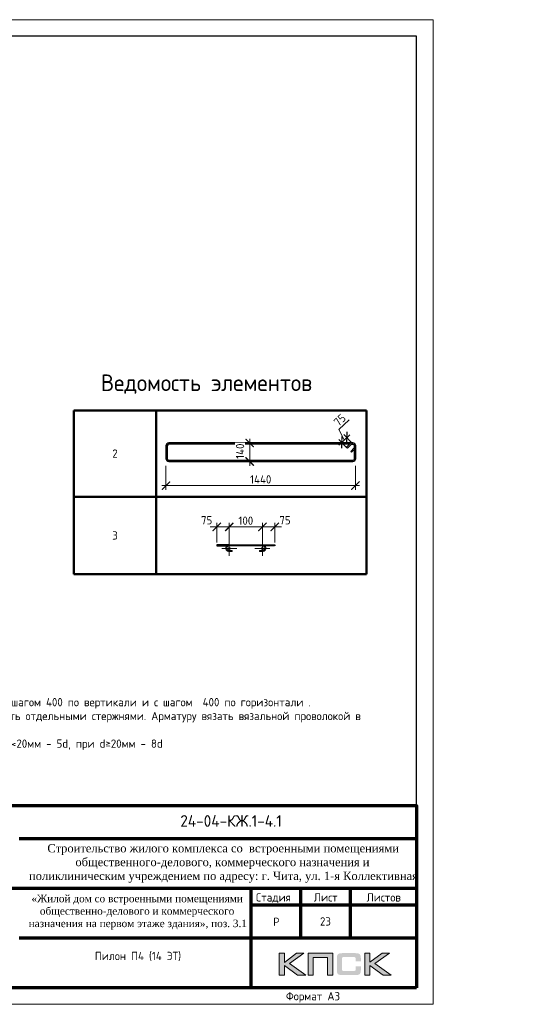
# Model space of a CAD drawing. Header units: millimetres. Extents: x 369815 to 1481759, y -423071 to -27917.
# Tile 206 of 380: x 617464 to 632550, y -330878 to -301178. Entities that reach past the tile are written whole.
import ezdxf
from ezdxf.enums import TextEntityAlignment as Align

# ---------------------------------------------------------------- set-up
doc = ezdxf.new("R2010")
doc.units = ezdxf.units.MM
doc.linetypes.add('CENTER2', pattern=[28.575, 19.05, -3.175, 3.175, -3.175])
doc.linetypes.add('GOST2.303 4', pattern=[7, 5, -2, 0])
for name, color, linetype, lineweight in [('Арм_шпильки', 143, 'Continuous', 18), ('Выноски', 20, 'Continuous', 20), ('Каркасы ригель', 3, 'Continuous', 0), ('Осевая', 10, 'CENTER2', 20), ('подоснова', 151, 'Continuous', 5), ('поз.', 2, 'Continuous', 25), ('размер', 1, 'Continuous', 25), ('РАЗМЕРЫ', 1, 'Continuous', 9), ('Рамка', 7, 'Continuous', 70), ('Текст', 7, 'Continuous', 25), ('ТОНКИЕ', 7, 'Continuous', 9)]:
    doc.layers.add(name, color=color, linetype=linetype, lineweight=lineweight)
doc.layers.add('Рамка печать', color=7, linetype='Continuous')
doc.layers.add('ТОЛСТЫЕ_ОСНОВНЫЕ', color=6, linetype='Continuous')
doc.styles.add('GOST 2.304', font='CS_Gost2304.shx')
doc.styles.add('GOST-2.304_Type-B', font='GOST_Common.ttf')
doc.styles.add('style1', font='GOST_Common.ttf', dxfattribs={"height": 500})
doc.styles.add('ГОСТ', font='GOST_Common.ttf')
doc.dimstyles.new('мой', dxfattribs={"dimscale": 100, "dimtxt": 2.5, "dimasz": 2.5, "dimexe": 1.25, "dimexo": 0.625, "dimtad": 1, "dimdec": 0, "dimtxsty": 'GOST-2.304_Type-B', "dimblk": 'ARCHTICK', "dimcen": 2.5, "dimdle": 2, "dimaunit": 1, "dimadec": 1, "dimazin": 2, "dimtfac": 1, "dimtdec": 0, "dimtmove": 1, "dimatfit": 3, "dimfxl": 1, "dimtfill": 1, "dimlwd": -1, "dimlwe": -1, "dimarcsym": 0})
doc.dimstyles.new('мой 25', dxfattribs={"dimscale": 100, "dimtxt": 2.5, "dimasz": 2.5, "dimexe": 1.25, "dimexo": 0.625, "dimtad": 1, "dimdec": 0, "dimlfac": 0.5, "dimtxsty": 'GOST-2.304_Type-B', "dimblk": 'ARCHTICK', "dimcen": 2.5, "dimdle": 1.25, "dimaunit": 1, "dimadec": 1, "dimazin": 2, "dimtfac": 1, "dimtdec": 0, "dimtmove": 1, "dimatfit": 3, "dimfxl": 6, "dimfxlon": 1, "dimtfill": 1, "dimlwd": -1, "dimlwe": -1, "dimarcsym": 0})

# ---------------------------------------------------------------- blocks, each defined once
blk = doc.blocks.new('штамп кж1.1')
at = {"layer": 'Рамка печать', "lineweight": 20}
h = blk.add_hatch(color=0, dxfattribs=at)
h.paths.add_polyline_path([(419458, -85094), (419234, -85094), (418867, -85370), (418867, -85094), (418712, -85094), (418712, -85757), (418867, -85757), (418867, -85466), (419264, -85757), (419512, -85757), (419019, -85406)])
h.paths.add_polyline_path([(419737, -85219), (420175, -85219), (420175, -85757), (420329, -85757), (420329, -85094), (420165, -85094), (419583, -85094), (419583, -85251), (419583, -85757), (419737, -85757)])
h.paths.add_polyline_path([(421451, -85091), (421295, -85091), (421295, -85754), (421451, -85754), (421451, -85462), (421847, -85754), (422095, -85754), (421602, -85403), (422041, -85091), (421818, -85091), (421451, -85367)])
blk.add_hatch(color=204, dxfattribs=at).paths.add_polyline_path([(421166, -85165), (421164, -85157), (421161, -85151), (421158, -85145), (421154, -85139), (421151, -85134), (421147, -85129), (421143, -85124), (421139, -85120), (421133, -85117), (421128, -85113), (421122, -85109), (421115, -85107), (421108, -85104), (421100, -85101), (421093, -85099), (421075, -85096), (421056, -85093), (421035, -85092), (421012, -85091), (420617, -85091), (420594, -85092), (420573, -85093), (420553, -85096), (420536, -85099), (420528, -85102), (420521, -85104), (420514, -85107), (420508, -85110), (420502, -85113), (420496, -85117), (420491, -85120), (420486, -85124), (420482, -85129), (420478, -85134), (420474, -85139), (420471, -85145), (420468, -85151), (420466, -85158), (420463, -85165), (420461, -85172), (420457, -85188), (420455, -85206), (420453, -85226), (420453, -85248), (420453, -85596), (420453, -85618), (420455, -85638), (420457, -85656), (420461, -85673), (420463, -85680), (420466, -85687), (420468, -85694), (420471, -85700), (420474, -85705), (420478, -85711), (420482, -85716), (420486, -85720), (420491, -85725), (420496, -85728), (420502, -85731), (420508, -85735), (420514, -85738), (420521, -85740), (420528, -85743), (420536, -85745), (420553, -85749), (420573, -85751), (420594, -85753), (420617, -85754), (421012, -85754), (421035, -85753), (421056, -85752), (421075, -85749), (421092, -85746), (421100, -85743), (421108, -85741), (421115, -85738), (421122, -85735), (421128, -85732), (421133, -85728), (421139, -85725), (421143, -85720), (421147, -85716), (421151, -85711), (421154, -85706), (421158, -85700), (421161, -85694), (421164, -85688), (421166, -85680), (421169, -85673), (421172, -85656), (421175, -85639), (421176, -85618), (421177, -85596), (421177, -85487), (421022, -85487), (421022, -85576), (421022, -85582), (421021, -85588), (421020, -85594), (421019, -85599), (421017, -85604), (421015, -85608), (421012, -85612), (421008, -85616), (421005, -85619), (421001, -85622), (420996, -85624), (420991, -85626), (420987, -85627), (420981, -85628), (420974, -85628), (420968, -85629), (420649, -85629), (420644, -85628), (420639, -85628), (420635, -85626), (420631, -85624), (420627, -85621), (420624, -85618), (420620, -85615), (420617, -85611), (420615, -85607), (420613, -85603), (420611, -85598), (420609, -85593), (420607, -85584), (420607, -85574), (420607, -85256), (420607, -85250), (420607, -85245), (420609, -85240), (420610, -85235), (420611, -85231), (420613, -85228), (420616, -85225), (420619, -85221), (420622, -85218), (420626, -85216), (420630, -85214), (420634, -85212), (420639, -85211), (420643, -85210), (420649, -85210), (420654, -85210), (420968, -85210), (420974, -85210), (420981, -85210), (420986, -85212), (420991, -85213), (420996, -85215), (421000, -85217), (421004, -85220), (421008, -85223), (421011, -85227), (421014, -85231), (421017, -85235), (421019, -85240), (421020, -85245), (421021, -85250), (421022, -85257), (421022, -85263), (421022, -85336), (421177, -85336), (421177, -85248), (421176, -85226), (421175, -85206), (421172, -85188), (421168, -85172)])
at = {"layer": 'Рамка', "color": 7}
for p, q in [((410858, -81634), (422858, -81634)), ((404358, -83134), (422858, -83134)), ((419358, -83134), (419358, -84634)), ((420858, -83134), (420858, -84634)), ((417858, -83634), (422858, -83634)), ((417858, -83634), (422858, -83634)), ((410858, -84634), (422858, -84634))]:
    blk.add_line(p, q, dxfattribs=at)
at = {"layer": 'Рамка'}
blk.add_line((417858, -83134), (417858, -86134), dxfattribs=at)
blk.add_lwpolyline([(422858, -86134), (404358, -86134), (404358, -80634), (422858, -80634)], close=True, dxfattribs=at)
at = {"layer": 'Рамка печать', "color": 0, "lineweight": 20}
for points in [[(418712, -85757), (418712, -85094), (418867, -85094), (418867, -85370), (419234, -85094), (419458, -85094), (419019, -85406), (419512, -85757), (419264, -85757), (418867, -85466), (418867, -85757), (418712, -85757)], [(419737, -85757), (419737, -85219), (420175, -85219), (420175, -85757), (420329, -85757), (420329, -85094), (420165, -85094), (419583, -85094), (419583, -85251), (419583, -85757), (419737, -85757)], [(421295, -85754), (421295, -85091), (421451, -85091), (421451, -85367), (421818, -85091), (422041, -85091), (421602, -85403), (422095, -85754), (421847, -85754), (421451, -85462), (421451, -85754), (421295, -85754)]]:
    blk.add_lwpolyline(points, close=True, dxfattribs=at)
at = {"layer": 'Текст', "color": 7, "style": 'ГОСТ'}
blk.add_text('24-04-КЖ.1-4.1', height=350, dxfattribs=at).set_placement((417259, -81103), align=Align.MIDDLE_CENTER)
for s, p in [('Стадия', (418009, -83534)), ('Лист', (419758, -83534)), ('Листов', (421350, -83534)), ('Р', (418530, -84272))]:
    blk.add_text(s, height=250, dxfattribs=at).set_placement(p)
at = {"layer": 'Текст', "color": 7, "attachment_point": 1, "style": 'ГОСТ'}
for s, width, heights, insert, char_height in [('\\pi594.35517;{\\fTimes New Roman|b0|i0|c204|p18;\\C256;Строительство жилого комплекса со  встроенными помещениями \\P\\pi1441.86779;общественного-делового, коммерческого назначения и \\P\\pi41.3631;поликлиническим учреждением по адресу: г. Чита, ул. 1-я Коллективная}', 11543.07, [0], (411117, -81801), 250), ('\\pi389.01406;{\\fTimes New Roman|b0|i0|c204|p18;\\C256;«Жилой дом со встроенными помещениями \\P\\pi641.91601;общественно-делового и коммерческого \\P\\pi302.06381;назначения на первом этаже здания», поз. 3.1\\P}', 7000, [1500], (410844, -83331), 225)]:
    blk.add_mtext_dynamic_manual_height_columns(s, width=width, gutter_width=12.5, heights=heights, dxfattribs=dict(at, insert=insert, char_height=char_height))
blk = doc.blocks.new('*T1525')
at = {"layer": 'Выноски', "color": 0, "linetype": 'ByBlock', "lineweight": 50, "transparency": 16777216}
for p, q in [((0, 0), (8834, 0)), ((0, 0), (0, -4943)), ((2484, 0), (2484, -4943)), ((8834, 0), (8834, -4943)), ((0, -2606), (8834, -2606)), ((0, -4943), (8834, -4943))]:
    blk.add_line(p, q, dxfattribs=at)
at = {"layer": 'Выноски', "color": 0, "transparency": 16777216, "char_height": 250, "width": 2183.67, "attachment_point": 5, "style": 'GOST-2.304_Type-B'}
for s, insert in [('2', (1242, -1303)), ('3', (1242, -3774))]:
    blk.add_mtext(s, dxfattribs=dict(at, insert=insert))
blk = doc.blocks.new('*U121')
for p, q in [((-8, 0), (-7, 7.2)), ((-7, -7.2), (-8, 0)), ((-7, 7.2), (-4.2, 14)), ((-4.2, 14), (0.2, 19.8)), ((0.2, 19.8), (6, 24.2)), ((6, 24.2), (12.8, 27)), ((12.8, 27), (20, 28)), ((44, 28), (20, 28)), ((20, 20), (44, 20)), ((44, 20), (44, 28)), ((262.7, 28), (286.7, 28)), ((262.7, 20), (262.7, 28)), ((286.7, 20), (262.7, 20)), ((293.9, 27), (286.7, 28)), ((300.7, 24.2), (293.9, 27)), ((306.5, 19.8), (300.7, 24.2)), ((310.9, 14), (306.5, 19.8)), ((313.7, 7.2), (310.9, 14)), ((314.7, 0), (313.7, 7.2)), ((-4.2, -14), (-7, -7.2)), ((0.2, -19.8), (-4.2, -14)), ((6, -24.2), (0.2, -19.8)), ((12.8, -27), (6, -24.2)), ((20, -28), (12.8, -27)), ((20, -28), (286.7, -28)), ((286.7, -28), (293.9, -27)), ((293.9, -27), (300.7, -24.2)), ((300.7, -24.2), (306.5, -19.8)), ((306.5, -19.8), (310.9, -14)), ((310.9, -14), (313.7, -7.2)), ((313.7, -7.2), (314.7, 0))]:
    blk.add_line(p, q)
at = {"color": 0, "linetype": 'ByBlock', "lineweight": -2}
for p, q in [((0, 0), (0.7, 5.2)), ((0.7, 5.2), (2.7, 10)), ((2.7, 10), (5.9, 14.1)), ((5.9, 14.1), (10, 17.3)), ((10, 17.3), (14.8, 19.3)), ((14.8, 19.3), (20, 20)), ((291.8, 19.3), (286.7, 20)), ((296.7, 17.3), (291.8, 19.3)), ((300.8, 14.1), (296.7, 17.3)), ((304, 10), (300.8, 14.1)), ((306, 5.2), (304, 10)), ((306.7, 0), (306, 5.2)), ((0.7, -5.2), (0, 0)), ((2.7, -10), (0.7, -5.2)), ((5.9, -14.1), (2.7, -10)), ((10, -17.3), (5.9, -14.1)), ((14.8, -19.3), (10, -17.3)), ((20, -20), (14.8, -19.3)), ((20, -20), (286.7, -20)), ((286.7, -20), (291.8, -19.3)), ((291.8, -19.3), (296.7, -17.3)), ((296.7, -17.3), (300.8, -14.1)), ((300.8, -14.1), (304, -10)), ((304, -10), (306, -5.2)), ((306, -5.2), (306.7, 0))]:
    blk.add_line(p, q, dxfattribs=at)
at = {"style": 'GOST 2.304', "oblique": 15, "flags": 9}
for tag, p in [('ДИАМЕТР', (117.8, -62.2)), ('ДЛИНА', (118.1, -72.5)), ('ПОЗИЦИЯ', (118, -56.6)), ('КЛАСС', (118, -67.8)), ('МАССА', (118.7, -78.2))]:
    blk.add_attdef(tag, p, '', height=2.5, dxfattribs=at)
blk = doc.blocks.new('_ArchTick')
at = {"color": 0, "linetype": 'ByBlock', "const_width": 0.15}
blk.add_lwpolyline([(-0.5, -0.5), (0.5, 0.5)], dxfattribs=at)
blk = doc.blocks.new('*D1487')
at = {"layer": 'DEFPOINTS', "color": 0, "transparency": 16777216}
for p in [(624792, -316477), (623792, -317014), (624792, -317014)]:
    blk.add_point(p, dxfattribs=at)
at = {"layer": 'РАЗМЕРЫ', "color": 0, "linetype": 'Continuous', "transparency": 16777216}
for p, q in [((623592, -316477), (624992, -316477)), ((623792, -316952), (623792, -316352)), ((624792, -316951), (624792, -316352))]:
    blk.add_line(p, q, dxfattribs=at)
at = {"layer": 'РАЗМЕРЫ', "color": 0, "transparency": 16777216, "xscale": 250, "yscale": 250, "zscale": 250, "rotation": 180}
blk.add_blockref('_ArchTick', (623792, -316477), dxfattribs=at)
at = {"layer": 'РАЗМЕРЫ', "color": 0, "transparency": 16777216, "xscale": 250, "yscale": 250, "zscale": 250}
blk.add_blockref('_ArchTick', (624792, -316477), dxfattribs=at)
at = {"layer": 'РАЗМЕРЫ', "color": 0, "transparency": 16777216, "insert": (624292, -316289), "char_height": 250, "attachment_point": 5, "style": 'GOST-2.304_Type-B', "bg_fill": 3, "box_fill_scale": 1.1, "bg_fill_color": 256, "bg_fill_true_color": 13158600, "bg_fill_transparency": 0}
blk.add_mtext('100', dxfattribs=at)
blk = doc.blocks.new('*D1583')
at = {"layer": 'DEFPOINTS', "color": 0, "transparency": 16777216}
for p in [(623416, -317014), (623792, -317014)]:
    blk.add_point(p, dxfattribs=at)
at = {"layer": 'РАЗМЕРЫ', "color": 0, "linetype": 'Continuous', "transparency": 16777216}
for p, q in [((623992, -316477), (623216, -316477)), ((623416, -316951), (623416, -316352)), ((623792, -316952), (623792, -316352))]:
    blk.add_line(p, q, dxfattribs=at)
at = {"layer": 'РАЗМЕРЫ', "color": 0, "transparency": 16777216, "xscale": 250, "yscale": 250, "zscale": 250}
blk.add_blockref('_ArchTick', (623792, -316477), dxfattribs=at)
at = {"layer": 'РАЗМЕРЫ', "color": 0, "transparency": 16777216, "insert": (623109, -316275), "char_height": 250, "attachment_point": 5, "style": 'GOST-2.304_Type-B', "bg_fill": 3, "box_fill_scale": 1.1, "bg_fill_color": 256, "bg_fill_true_color": 13158600, "bg_fill_transparency": 0}
blk.add_mtext('75', dxfattribs=at)
at = {"layer": 'DEFPOINTS', "color": 0, "transparency": 16777216}
blk.add_point((623416, -316477), dxfattribs=at)
at = {"layer": 'РАЗМЕРЫ', "color": 0, "transparency": 16777216, "xscale": 250, "yscale": 250, "zscale": 250, "rotation": 180}
blk.add_blockref('_ArchTick', (623416, -316477), dxfattribs=at)
blk = doc.blocks.new('*D1584')
at = {"layer": 'DEFPOINTS', "color": 0, "transparency": 16777216}
for p in [(624792, -317014), (625168, -317014)]:
    blk.add_point(p, dxfattribs=at)
at = {"layer": 'РАЗМЕРЫ', "color": 0, "linetype": 'Continuous', "transparency": 16777216}
for p, q in [((624592, -316477), (625368, -316477)), ((624792, -316952), (624792, -316352)), ((625168, -316951), (625168, -316352))]:
    blk.add_line(p, q, dxfattribs=at)
at = {"layer": 'РАЗМЕРЫ', "color": 0, "transparency": 16777216, "xscale": 250, "yscale": 250, "zscale": 250, "rotation": 180}
blk.add_blockref('_ArchTick', (624792, -316477), dxfattribs=at)
at = {"layer": 'РАЗМЕРЫ', "color": 0, "transparency": 16777216, "insert": (625475, -316275), "char_height": 250, "attachment_point": 5, "style": 'GOST-2.304_Type-B', "bg_fill": 3, "box_fill_scale": 1.1, "bg_fill_color": 256, "bg_fill_true_color": 13158600, "bg_fill_transparency": 0}
blk.add_mtext('75', dxfattribs=at)
at = {"layer": 'DEFPOINTS', "color": 0, "transparency": 16777216}
blk.add_point((625168, -316477), dxfattribs=at)
at = {"layer": 'РАЗМЕРЫ', "color": 0, "transparency": 16777216, "xscale": 250, "yscale": 250, "zscale": 250}
blk.add_blockref('_ArchTick', (625168, -316477), dxfattribs=at)
blk = doc.blocks.new('*U78')
at = {"layer": 'ТОЛСТЫЕ_ОСНОВНЫЕ', "color": 6}
blk.add_lwpolyline([(20, 5), (415, 5), (415, 292), (20, 292)], close=True, dxfattribs=at)
at = {"layer": 'ТОНКИЕ'}
blk.add_lwpolyline([(0, 0), (420, 0), (420, 297), (0, 297)], close=True, dxfattribs=at)
at = {"layer": 'Текст', "style": 'style1'}
blk.add_text('Формат А3', height=2.5, dxfattribs=at).set_placement((375.57, 1.2))
blk = doc.blocks.new('*T1481')
at = {"layer": 'Каркасы ригель', "color": 0, "linetype": 'ByBlock', "lineweight": -2, "transparency": 16777216}
for p, q in [((0, 0), (1500, 0)), ((0, -1000), (1500, -1000))]:
    blk.add_line(p, q, dxfattribs=at)
at = {"layer": 'Каркасы ригель', "color": 0, "linetype": 'ByBlock', "lineweight": 50, "transparency": 16777216}
for p, q in [((0, 0), (0, -1000)), ((1500, 0), (1500, -1000))]:
    blk.add_line(p, q, dxfattribs=at)
at = {"layer": 'Каркасы ригель', "color": 0, "linetype": 'Continuous', "lineweight": 0, "transparency": 16777216, "insert": (750, -500), "char_height": 250, "width": 1000, "attachment_point": 5, "style": 'ГОСТ'}
blk.add_mtext('23', dxfattribs=at)
blk = doc.blocks.new('*D1972')
at = {"layer": 'DEFPOINTS', "color": 0, "transparency": 16777216}
for p in [(621881, -314277), (627602, -314416), (621881, -315231)]:
    blk.add_point(p, dxfattribs=at)
at = {"layer": 'РАЗМЕРЫ', "color": 0, "linetype": 'Continuous', "transparency": 16777216}
for p, q in [((621881, -314631), (621881, -315356)), ((627602, -314631), (627602, -315356)), ((627727, -315231), (621756, -315231))]:
    blk.add_line(p, q, dxfattribs=at)
at = {"layer": 'РАЗМЕРЫ', "color": 0, "transparency": 16777216, "xscale": 250, "yscale": 250, "zscale": 250, "rotation": 180}
blk.add_blockref('_ArchTick', (621881, -315231), dxfattribs=at)
at = {"layer": 'РАЗМЕРЫ', "color": 0, "transparency": 16777216, "xscale": 250, "yscale": 250, "zscale": 250}
blk.add_blockref('_ArchTick', (627602, -315231), dxfattribs=at)
at = {"layer": 'РАЗМЕРЫ', "color": 0, "transparency": 16777216, "insert": (624742, -315044), "char_height": 250, "attachment_point": 5, "style": 'GOST-2.304_Type-B', "bg_fill": 3, "box_fill_scale": 1.1, "bg_fill_color": 256, "bg_fill_true_color": 13158600, "bg_fill_transparency": 0}
blk.add_mtext('1440', dxfattribs=at)
blk = doc.blocks.new('*U1966')
at = {"color": 0, "linetype": 'ByBlock', "lineweight": -2}
for p, q in [((108.4, 1437.4), (12.5, 1437.4)), ((108.4, 1427.4), (12.5, 1427.4)), ((38.8, 1427.4), (60.9, 1405.4)), ((-10, 1414.9), (-10, 12.5)), ((-10, 1407.9), (-10, 1414.9)), ((22, 1366.6), (-3.4, 1392)), ((0, 1407.9), (0, 1414.9)), ((0, 1388.6), (0, 12.5)), ((3.7, 1399.1), (29.1, 1373.6)), ((29.1, 1373.6), (22, 1366.6)), ((53.8, 1398.3), (28.3, 1423.8)), ((60.9, 1405.4), (53.8, 1398.3)), ((120.9, 12.5), (120.9, 1414.9)), ((130.9, 12.5), (130.9, 1414.9)), ((12.5, 0), (108.4, 0)), ((12.5, -10), (108.4, -10))]:
    blk.add_line(p, q, dxfattribs=at)
for centre, radius, start, end in [((12.5, 1414.9), 22.5, 90, 180), ((12.5, 1414.9), 12.5, 90, 180), ((19.5, 1414.9), 12.5, 45, 90), ((108.4, 1414.9), 22.5, 0, 90), ((108.4, 1414.9), 12.5, 0, 90), ((12.5, 1407.9), 22.5, 180, 225), ((12.5, 1407.9), 12.5, 180, 225), ((12.5, 12.5), 22.5, 180, 270), ((12.5, 12.5), 12.5, 180, 270), ((108.4, 12.5), 12.5, 270, 0), ((108.4, 12.5), 22.5, 270, 0)]:
    blk.add_arc(centre, radius, start, end, dxfattribs=at)
at = {"style": 'GOST 2.304', "oblique": 15, "flags": 9}
for tag, p in [('ДИАМЕТР', (-52.8, -63)), ('КЛАСС', (-53, -68.7)), ('ДЛИНА', (-52.5, -73.8)), ('ПОЗИЦИЯ', (-52.3, -58)), ('МАССА', (-52.3, -78.3))]:
    blk.add_attdef(tag, p, '', height=2.5, dxfattribs=at)
blk = doc.blocks.new('*D1973')
at = {"layer": 'DEFPOINTS', "color": 0, "transparency": 16777216}
for p in [(624410, -313945), (625920, -313945), (625574, -314505)]:
    blk.add_point(p, dxfattribs=at)
at = {"layer": 'РАЗМЕРЫ', "color": 0, "linetype": 'Continuous', "transparency": 16777216}
for p, q in [((624410, -314630), (624410, -313820)), ((625010, -313945), (624285, -313945)), ((625010, -314505), (624285, -314505))]:
    blk.add_line(p, q, dxfattribs=at)
at = {"layer": 'РАЗМЕРЫ', "color": 0, "transparency": 16777216, "insert": (624118, -314193), "char_height": 250, "attachment_point": 5, "rotation": 90, "style": 'GOST-2.304_Type-B', "bg_fill": 3, "box_fill_scale": 1.1, "bg_fill_color": 256, "bg_fill_true_color": 13158600, "bg_fill_transparency": 0}
blk.add_mtext('140', dxfattribs=at)
at = {"layer": 'РАЗМЕРЫ', "color": 0, "transparency": 16777216, "xscale": 250, "yscale": 250, "zscale": 250}
for p, rotation in [((624410, -313945), 90), ((624410, -314505), 270)]:
    blk.add_blockref('_ArchTick', p, dxfattribs=dict(at, rotation=rotation))
blk = doc.blocks.new('*D2342')
at = {"layer": 'DEFPOINTS', "color": 0, "transparency": 16777216}
for p in [(627342, -313783), (627390, -314137), (627542, -313993)]:
    blk.add_point(p, dxfattribs=at)
at = {"layer": 'РАЗМЕРЫ', "color": 0, "linetype": 'Continuous', "transparency": 16777216}
for p, q in [((627104, -313535), (627411, -313243)), ((627266, -313855), (627104, -313535)), ((627099, -314013), (627432, -313697)), ((627347, -314092), (627104, -313836)), ((627498, -313948), (627255, -313692))]:
    blk.add_line(p, q, dxfattribs=at)
at = {"layer": 'РАЗМЕРЫ', "color": 0, "transparency": 16777216, "xscale": 250, "yscale": 250, "zscale": 250}
for p, rotation in [((627342, -313783), 43.53873592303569), ((627190, -313927), 223.5387359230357)]:
    blk.add_blockref('_ArchTick', p, dxfattribs=dict(at, rotation=rotation))
at = {"layer": 'РАЗМЕРЫ', "color": 0, "transparency": 16777216, "insert": (627128, -313253), "char_height": 250, "attachment_point": 5, "rotation": 43.5387, "style": 'GOST-2.304_Type-B', "bg_fill": 3, "box_fill_scale": 1.1, "bg_fill_color": 256, "bg_fill_true_color": 13158600, "bg_fill_transparency": 0}
blk.add_mtext('75', dxfattribs=at)

msp = doc.modelspace()

# ---------------------------------------------------------------- block references
for name, p in [('*T1525', (619099.6, -312961.5, 3100)), ('*T1481', (625946.5, -327877.6, 3100))]:
    msp.add_blockref(name, p)
at = {"layer": 'Арм_шпильки', "color": 3, "xscale": 3.75, "yscale": 3.75, "zscale": 3.75, "rotation": 180}
msp.add_blockref('*U121', (624867.1, -317118.5, 3100), dxfattribs=at)
at = {"layer": 'размер'}
for p in [(72562.5, -244243.4, 3100), (116435.2, -244243.4, 3100), (161542.1, -244243.4, 3100), (206588.2, -244243.4, 3100)]:
    msp.add_blockref('штамп кж1.1', p, dxfattribs=at)

# ---------------------------------------------------------------- texts
at = {"ltscale": 100, "char_height": 250, "width": 17398.124, "attachment_point": 1, "style": 'GOST-2.304_Type-B'}
for insert in [(521291.1, -321222.3, 3100), (566398, -321222.3, 3100), (611444.1, -321222.3, 3100)]:
    msp.add_mtext('\\pi-750,l750,t750,5000;1.^IОбщие примечания см. лист 1\\P2.^IШпильки поз.3 устанавливать с шагом 400 по вертикали и с шагом  400 по горизонтали .\\P3.^IАрмирование пилонов  выполнять отдельными стержнями. Арматуру вязать вязальной проволокой в каждом пересечении.\\P{\\C7;4.^IДиаметр оправки стержня при d<20мм - 5d, при d≥20мм - 8d}', dxfattribs=dict(at, insert=insert))
at = {"layer": 'РАЗМЕРЫ', "insert": (623103.7, -312169.7, 3100), "char_height": 500, "attachment_point": 5, "style": 'GOST-2.304_Type-B'}
msp.add_mtext_dynamic_manual_height_columns('{\\C0;Ведомость элементов}', width=15225.227, gutter_width=15, heights=[0], dxfattribs=at)
at = {"layer": 'Текст', "color": 7, "char_height": 250, "attachment_point": 1, "style": 'ГОСТ'}
for s, insert in [('\\pi3500;\\P\\pi1471.59091;{\\C0;План пилонов} 14-го этажа{\\H1.83333x; }', (483420.8, -328877.6, 3100)), ('\\pi3500;{\\C256;\\P\\pi2321.59091;Пилон П1 (14 ЭТ)}', (527293.5, -328877.6, 3100)), ('\\pi3500;{\\C256;\\P\\pi2296.59091;Пилон П2 (14 ЭТ)}', (572400.4, -328877.6, 3100)), ('\\pi3500;{\\C256;\\P\\pi2284.09091;Пилон П4 (14 ЭТ)}', (617446.5, -328877.6, 3100))]:
    msp.add_mtext_dynamic_manual_height_columns(s, width=7000, gutter_width=12.5, heights=[1500], dxfattribs=dict(at, insert=insert))

# ---------------------------------------------------------------- next in the draw order: dimensions: what is measured, and where the dimension line sits
at = {"layer": 'РАЗМЕРЫ', "color": 146, "true_color": 0x006272}
dim = msp.add_linear_dim(base=(624792.1, -316477, 3100), p1=(623792.1, -317014.3, 3100), p2=(624792.1, -317013.5, 3100), text='100', dimstyle='мой', dxfattribs=at)
dim.commit()
dim.dimension.update_dxf_attribs({"geometry": '*D1487', "text_midpoint": (624292.1, -316289.5, 3100)})

# ---------------------------------------------------------------- next in the draw order: linework, layer by layer
at = {"layer": 'поз.', "linetype": 'GOST2.303 4', "ltscale": 0.4, "elevation": 3100}
for points in [[(623792.1, -317013.5), (623416.1, -317013.5), (623416.1, -317043.5), (623790.8, -317043.7)], [(624792.1, -317013.5), (625168.1, -317013.5), (625168.1, -317043.5), (624793.4, -317043.7)]]:
    msp.add_lwpolyline(points, dxfattribs=at)

# ---------------------------------------------------------------- next in the draw order: dimensions: what is measured, and where the dimension line sits
at = {"layer": 'РАЗМЕРЫ', "color": 146}
dim = msp.add_linear_dim(base=(623416.1, -316477, 3100), p1=(623792.1, -317014.3, 3100), p2=(623416.1, -317013.5, 3100), text='75', dimstyle='мой', dxfattribs=at)
dim.commit()
dim.dimension.update_dxf_attribs({"geometry": '*D1583', "text_midpoint": (623109.3, -316462.7, 3100), "dimtype": 160})
dim = msp.add_linear_dim(base=(625168.1, -316477, 3100), p1=(624792.1, -317014.3, 3100), p2=(625168.1, -317013.5, 3100), angle=180, text='75', dimstyle='мой', dxfattribs=at)
dim.commit()
dim.dimension.update_dxf_attribs({"geometry": '*D1584', "text_midpoint": (625475, -316462.7, 3100), "dimtype": 160})

# ---------------------------------------------------------------- next in the draw order: linework, layer by layer
at = {"layer": 'Осевая', "ltscale": 0.1}
for p, q in [((624016.3, -317130.1, 3100), (623568, -317130.1, 3100)), ((623792.1, -316906, 3100), (623792.1, -317354.3, 3100)), ((625016.2, -317130.1, 3100), (624567.9, -317130.1, 3100)), ((624792.1, -316906, 3100), (624792.1, -317354.3, 3100))]:
    msp.add_line(p, q, dxfattribs=at)
at = {"layer": 'подоснова'}
for centre in [(623792.1, -317130.1, 3100), (624792.1, -317130.1, 3100)]:
    msp.add_circle(centre, 32, dxfattribs=at)

# ---------------------------------------------------------------- next in the draw order: block references
at = {"xscale": 100, "yscale": 100, "zscale": 100}
msp.add_blockref('*U78', (587946.5, -330877.6, 3100), dxfattribs=at)

# ---------------------------------------------------------------- next in the draw order: dimensions: what is measured, and where the dimension line sits
at = {"layer": 'РАЗМЕРЫ', "color": 146, "true_color": 0x006272}
dim = msp.add_linear_dim(base=(621881, -315231.4, 3100), p1=(627602.2, -314415.8, 3100), p2=(621881, -314277.1, 3100), text='1440', dimstyle='мой 25', override={"dimlfac": 0.25}, dxfattribs=at)
dim.commit()
dim.dimension.update_dxf_attribs({"geometry": '*D1972', "text_midpoint": (624741.6, -315043.9, 3100)})

# ---------------------------------------------------------------- next in the draw order: block references
at = {"lineweight": 30, "xscale": 3.959999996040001, "yscale": 3.959999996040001, "zscale": 3.959999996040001, "rotation": 269.9999999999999}
msp.add_blockref('*U1966', (621920.6, -313984.9, 3100), dxfattribs=at)

# ---------------------------------------------------------------- next in the draw order: dimensions: what is measured, and where the dimension line sits
at = {"layer": 'РАЗМЕРЫ', "color": 146, "true_color": 0x006272}
dim = msp.add_aligned_dim(p1=(627389.9, -314137.3), p2=(627541.5, -313993.2), distance=290.3, text='75', dimstyle='мой 25', override={"dimlfac": 0.25}, dxfattribs=at)
dim.commit()
dim.dimension.update_dxf_attribs({"geometry": '*D2342', "text_midpoint": (627019.9, -313355.6)})
dim = msp.add_linear_dim(base=(624410.2, -313945.3, 3100), p1=(625574.2, -314504.7, 3100), p2=(625919.9, -313945.3, 3100), angle=90, dimstyle='мой 25', override={"dimlfac": 0.25}, dxfattribs=at)
dim.commit()
dim.dimension.update_dxf_attribs({"geometry": '*D1973', "text_midpoint": (624305.1, -314193.4, 3100), "dimtype": 160})

doc.saveas('drawing.dxf')
